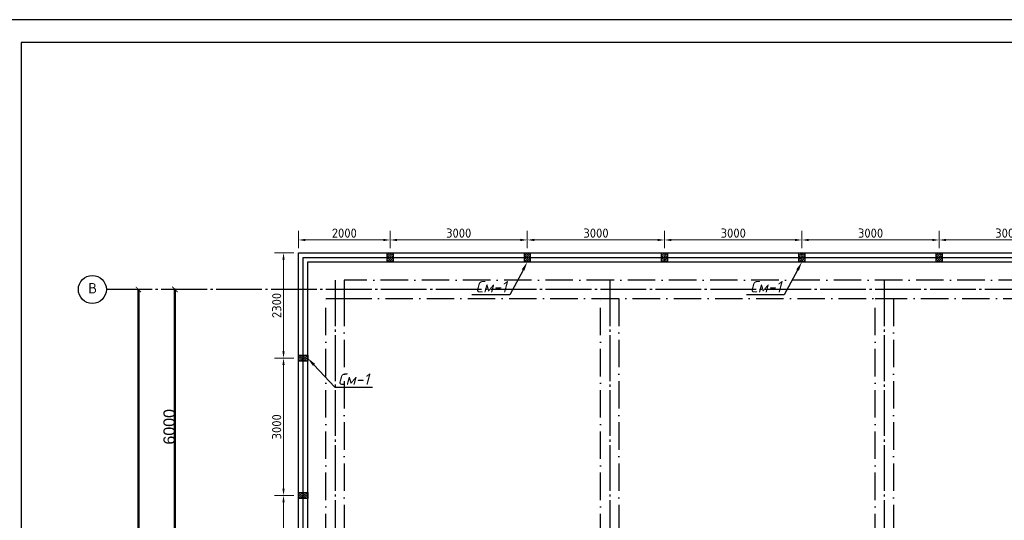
# Model space of a CAD drawing. Header units: millimetres. Extents: x -33345 to 4712671, y -3392 to 121473.
# Tile 980 of 1056: x 3795355 to 3816871, y 75569 to 86501. Entities that reach past the tile are written whole.
import ezdxf
from ezdxf import colors
from ezdxf.entities.mleader import LeaderData, LeaderLine
from ezdxf.math import Vec2, Vec3

# ---------------------------------------------------------------- set-up
doc = ezdxf.new("R2010")
doc.units = ezdxf.units.MM
for name, pattern in [('ACAD_ISO10W100', [18, 12, -3, 0, -3]), ('CENTER2', [28.575, 19.05, -3.175, 3.175, -3.175]), ('ГОСТ 2.303 5', [24, 20, -1.5, 1, -1.5])]:
    doc.linetypes.add(name, pattern=pattern)
doc.layers.add('0.25', color=7, linetype='Continuous', lineweight=25)
for name, color, linetype in [('00-Axes', 1, 'CENTER2'), ('kcd_tx', 7, 'Continuous'), ('Цоколь', 7, 'Continuous')]:
    doc.layers.add(name, color=color, linetype=linetype)
doc.styles.add('ISOCPEUR', font='isocpeui.ttf', dxfattribs={"height": 300})
doc.styles.add('ISOCPEUR_1.00', font='isocpeui.ttf')
doc.styles.get("Standard").update_dxf_attribs({"font": 'arial.ttf'})
doc.styles.add('Размерный_200', font='isocpeur.TTF', dxfattribs={"height": 200})
doc.dimstyles.new('200_стрелка', dxfattribs={"dimtxt": 200, "dimasz": 150, "dimexe": 200, "dimexo": 100, "dimgap": 50, "dimtad": 1, "dimdec": 0, "dimtxsty": 'Размерный_200', "dimcen": 250, "dimdle": 200, "dimclrd": 7, "dimclre": 7, "dimclrt": 7, "dimadec": 0, "dimazin": 0, "dimtfac": 1, "dimtdec": 0, "dimtmove": 1, "dimatfit": 3, "dimldrblk": 'DOTSMALL', "dimfxl": 200, "dimlwd": 5, "dimlwe": 5, "dimarcsym": 0})
doc.dimstyles.new('ISO-25$0', dxfattribs={"dimtxt": 300, "dimasz": 200, "dimexe": 100, "dimexo": 300, "dimgap": 50, "dimtad": 1, "dimdec": 0, "dimtxsty": 'Standard', "dimblk": 'OBLIQUE', "dimcen": 250, "dimadec": 0, "dimazin": 0, "dimtfac": 1, "dimtdec": 0, "dimtmove": 0, "dimatfit": 3, "dimldrblk": 'OBLIQUE', "dimfxl": 1.25, "dimarcsym": 0})

# ---------------------------------------------------------------- blocks, each defined once
blk = doc.blocks.new('*U282')
at = {"layer": '0.25', "color": 5, "linetype": 'Continuous', "lineweight": 25, "ltscale": 100}
blk.add_lwpolyline([(-72619, 0), (0, 0), (0, 42000), (-72619, 42000), (-72619, 0)], dxfattribs=at)
at = {"layer": '0.25', "color": 7, "linetype": 'Continuous', "lineweight": 30, "ltscale": 100}
blk.add_lwpolyline([(-70619, 500), (-500, 500), (-500, 41500), (-70619, 41500), (-70619, 500)], dxfattribs=at)
blk = doc.blocks.new('_ArchTick')
at = {"color": 0, "linetype": 'ByBlock', "const_width": 0.15}
blk.add_lwpolyline([(-0.5, -0.5), (0.5, 0.5)], dxfattribs=at)
blk = doc.blocks.new('*D19')
at = {"color": 0, "lineweight": -2, "transparency": 16777216}
for p, q in [((1025947, -1547452), (1025948, -1547452)), ((1025947, -1553452), (1025947, -1547452)), ((1025947, -1553452), (1025948, -1553452))]:
    blk.add_line(p, q, dxfattribs=at)
at = {"layer": 'Defpoints', "color": 0, "lineweight": 50, "transparency": 16777216}
for p in [(1025947, -1547452), (1025947, -1547452), (1025947, -1553452)]:
    blk.add_point(p, dxfattribs=at)
at = {"color": 0, "lineweight": -2, "transparency": 16777216, "xscale": 120, "yscale": 120, "zscale": 120}
for p, rotation in [((1025947, -1547452), 90), ((1025947, -1553452), 270)]:
    blk.add_blockref('_ArchTick', p, dxfattribs=dict(at, rotation=rotation))
at = {"color": 0, "lineweight": 0, "transparency": 16777216, "insert": (1025821, -1550452), "char_height": 250, "attachment_point": 5, "rotation": 90}
blk.add_mtext('6000', dxfattribs=at)
blk = doc.blocks.new('_Oblique')
at = {"color": 0, "linetype": 'ByBlock', "lineweight": -2}
blk.add_line((-0.5, -0.5), (0.5, 0.5), dxfattribs=at)
blk = doc.blocks.new('*D46')
at = {"color": 0, "lineweight": -2, "transparency": 16777216}
for p, q in [((-40940, 13760), (-40940, 1760)), ((-40939, 13760), (-40939, 13760)), ((-40939, 1760), (-40939, 1760))]:
    blk.add_line(p, q, dxfattribs=at)
at = {"layer": 'Defpoints', "color": 0, "lineweight": 0, "transparency": 16777216}
for p in [(-40940, 13760), (-40940, 1760), (-40940, 1760)]:
    blk.add_point(p, dxfattribs=at)
at = {"color": 0, "lineweight": -2, "transparency": 16777216, "xscale": 120, "yscale": 120, "zscale": 120}
for p, rotation in [((-40940, 13760), 90), ((-40940, 1760), 270)]:
    blk.add_blockref('_ArchTick', p, dxfattribs=dict(at, rotation=rotation))
at = {"color": 0, "lineweight": 0, "transparency": 16777216, "insert": (-41066, 7760), "char_height": 250, "attachment_point": 5, "rotation": 90}
blk.add_mtext('12000', dxfattribs=at)
blk = doc.blocks.new('*D3610')
at = {"layer": 'Defpoints', "color": 0, "transparency": 16777216}
for p in [(3803448, 81691), (3801448, 81410, 0), (3803448, 81410, 0)]:
    blk.add_point(p, dxfattribs=at)
at = {"layer": 'kcd_tx', "color": 7, "linetype": 'Continuous', "lineweight": 5, "transparency": 16777216}
for p, q in [((3801448, 81510), (3801448, 81891)), ((3803448, 81510), (3803448, 81891)), ((3801598, 81691), (3803298, 81691))]:
    blk.add_line(p, q, dxfattribs=at)
at = {"layer": 'kcd_tx', "color": 7, "transparency": 16777216}
for points in [[(3801598, 81716), (3801598, 81666), (3801448, 81691)], [(3803298, 81716), (3803298, 81666), (3803448, 81691)]]:
    blk.add_solid(points, dxfattribs=at)
at = {"layer": 'kcd_tx', "color": 7, "lineweight": 30, "transparency": 16777216, "insert": (3802448, 81841), "char_height": 200, "attachment_point": 5, "style": 'Размерный_200'}
blk.add_mtext('2000', dxfattribs=at)
blk = doc.blocks.new('_DotSmall')
at = {"color": 0, "linetype": 'ByBlock', "const_width": 0.5}
blk.add_lwpolyline([(-0.0625, 0, 1), (0.0625, 0, 1)], format="xyb", close=True, dxfattribs=at)
blk = doc.blocks.new('*D3611')
at = {"layer": 'Defpoints', "color": 0, "transparency": 16777216}
for p in [(3806448, 81691), (3803448, 81410, 0), (3806448, 81410, 0)]:
    blk.add_point(p, dxfattribs=at)
at = {"layer": 'kcd_tx', "color": 7, "linetype": 'Continuous', "lineweight": 5, "transparency": 16777216}
for p, q in [((3803448, 81510), (3803448, 81891)), ((3806448, 81510), (3806448, 81891)), ((3803598, 81691), (3806298, 81691))]:
    blk.add_line(p, q, dxfattribs=at)
at = {"layer": 'kcd_tx', "color": 7, "transparency": 16777216}
for points in [[(3803598, 81716), (3803598, 81666), (3803448, 81691)], [(3806298, 81716), (3806298, 81666), (3806448, 81691)]]:
    blk.add_solid(points, dxfattribs=at)
at = {"layer": 'kcd_tx', "color": 7, "lineweight": 30, "transparency": 16777216, "insert": (3804948, 81841), "char_height": 200, "attachment_point": 5, "style": 'Размерный_200'}
blk.add_mtext('3000', dxfattribs=at)
blk = doc.blocks.new('*D3612')
at = {"layer": 'Defpoints', "color": 0, "transparency": 16777216}
for p in [(3809448, 81691), (3806448, 81410, 0), (3809448, 81410, 0)]:
    blk.add_point(p, dxfattribs=at)
at = {"layer": 'kcd_tx', "color": 7, "linetype": 'Continuous', "lineweight": 5, "transparency": 16777216}
for p, q in [((3806448, 81510), (3806448, 81891)), ((3809448, 81510), (3809448, 81891)), ((3806598, 81691), (3809298, 81691))]:
    blk.add_line(p, q, dxfattribs=at)
at = {"layer": 'kcd_tx', "color": 7, "transparency": 16777216}
for points in [[(3806598, 81716), (3806598, 81666), (3806448, 81691)], [(3809298, 81716), (3809298, 81666), (3809448, 81691)]]:
    blk.add_solid(points, dxfattribs=at)
at = {"layer": 'kcd_tx', "color": 7, "lineweight": 30, "transparency": 16777216, "insert": (3807948, 81841), "char_height": 200, "attachment_point": 5, "style": 'Размерный_200'}
blk.add_mtext('3000', dxfattribs=at)
blk = doc.blocks.new('*D3613')
at = {"layer": 'Defpoints', "color": 0, "transparency": 16777216}
for p in [(3812448, 81691), (3809448, 81410, 0), (3812448, 81410, 0)]:
    blk.add_point(p, dxfattribs=at)
at = {"layer": 'kcd_tx', "color": 7, "linetype": 'Continuous', "lineweight": 5, "transparency": 16777216}
for p, q in [((3809448, 81510), (3809448, 81891)), ((3812448, 81510), (3812448, 81891)), ((3809598, 81691), (3812298, 81691))]:
    blk.add_line(p, q, dxfattribs=at)
at = {"layer": 'kcd_tx', "color": 7, "transparency": 16777216}
for points in [[(3809598, 81716), (3809598, 81666), (3809448, 81691)], [(3812298, 81716), (3812298, 81666), (3812448, 81691)]]:
    blk.add_solid(points, dxfattribs=at)
at = {"layer": 'kcd_tx', "color": 7, "lineweight": 30, "transparency": 16777216, "insert": (3810948, 81841), "char_height": 200, "attachment_point": 5, "style": 'Размерный_200'}
blk.add_mtext('3000', dxfattribs=at)
blk = doc.blocks.new('*D3614')
at = {"layer": 'Defpoints', "color": 0, "transparency": 16777216}
for p in [(3815448, 81691), (3812448, 81410, 0), (3815448, 81410, 0)]:
    blk.add_point(p, dxfattribs=at)
at = {"layer": 'kcd_tx', "color": 7, "linetype": 'Continuous', "lineweight": 5, "transparency": 16777216}
for p, q in [((3812448, 81510), (3812448, 81891)), ((3815448, 81510), (3815448, 81891)), ((3812598, 81691), (3815298, 81691))]:
    blk.add_line(p, q, dxfattribs=at)
at = {"layer": 'kcd_tx', "color": 7, "transparency": 16777216}
for points in [[(3812598, 81716), (3812598, 81666), (3812448, 81691)], [(3815298, 81716), (3815298, 81666), (3815448, 81691)]]:
    blk.add_solid(points, dxfattribs=at)
at = {"layer": 'kcd_tx', "color": 7, "lineweight": 30, "transparency": 16777216, "insert": (3813948, 81841), "char_height": 200, "attachment_point": 5, "style": 'Размерный_200'}
blk.add_mtext('3000', dxfattribs=at)
blk = doc.blocks.new('*D3615')
at = {"layer": 'Defpoints', "color": 0, "transparency": 16777216}
for p in [(3818448, 81691), (3815448, 81410, 0), (3818448, 81410, 0)]:
    blk.add_point(p, dxfattribs=at)
at = {"layer": 'kcd_tx', "color": 7, "linetype": 'Continuous', "lineweight": 5, "transparency": 16777216}
for p, q in [((3815448, 81510), (3815448, 81891)), ((3818448, 81510), (3818448, 81891)), ((3815598, 81691), (3818298, 81691))]:
    blk.add_line(p, q, dxfattribs=at)
at = {"layer": 'kcd_tx', "color": 7, "transparency": 16777216}
for points in [[(3815598, 81716), (3815598, 81666), (3815448, 81691)], [(3818298, 81716), (3818298, 81666), (3818448, 81691)]]:
    blk.add_solid(points, dxfattribs=at)
at = {"layer": 'kcd_tx', "color": 7, "lineweight": 30, "transparency": 16777216, "insert": (3816948, 81841), "char_height": 200, "attachment_point": 5, "style": 'Размерный_200'}
blk.add_mtext('3000', dxfattribs=at)
blk = doc.blocks.new('*D3605')
at = {"layer": 'Defpoints', "color": 0, "transparency": 16777216}
for p in [(3801120, 76110), (3801448, 76110), (3801448, 73110)]:
    blk.add_point(p, dxfattribs=at)
at = {"layer": 'kcd_tx', "color": 7, "linetype": 'Continuous', "lineweight": 5, "transparency": 16777216}
for p, q in [((3801348, 76110), (3800920, 76110)), ((3801120, 73260), (3801120, 75960)), ((3801348, 73110), (3800920, 73110))]:
    blk.add_line(p, q, dxfattribs=at)
at = {"layer": 'kcd_tx', "color": 7, "transparency": 16777216}
for points in [[(3801095, 75960), (3801145, 75960), (3801120, 76110)], [(3801095, 73260), (3801145, 73260), (3801120, 73110)]]:
    blk.add_solid(points, dxfattribs=at)
at = {"layer": 'kcd_tx', "color": 7, "lineweight": 30, "transparency": 16777216, "insert": (3800970, 74610), "char_height": 200, "attachment_point": 5, "rotation": 90, "style": 'Размерный_200'}
blk.add_mtext('3000', dxfattribs=at)
blk = doc.blocks.new('*D3606')
at = {"layer": 'Defpoints', "color": 0, "transparency": 16777216}
for p in [(3801120, 79110), (3801448, 79110), (3801448, 76110)]:
    blk.add_point(p, dxfattribs=at)
at = {"layer": 'kcd_tx', "color": 7, "linetype": 'Continuous', "lineweight": 5, "transparency": 16777216}
for p, q in [((3801348, 79110), (3800920, 79110)), ((3801120, 76260), (3801120, 78960)), ((3801348, 76110), (3800920, 76110))]:
    blk.add_line(p, q, dxfattribs=at)
at = {"layer": 'kcd_tx', "color": 7, "transparency": 16777216}
for points in [[(3801095, 78960), (3801145, 78960), (3801120, 79110)], [(3801095, 76260), (3801145, 76260), (3801120, 76110)]]:
    blk.add_solid(points, dxfattribs=at)
at = {"layer": 'kcd_tx', "color": 7, "lineweight": 30, "transparency": 16777216, "insert": (3800970, 77610), "char_height": 200, "attachment_point": 5, "rotation": 90, "style": 'Размерный_200'}
blk.add_mtext('3000', dxfattribs=at)
blk = doc.blocks.new('*D3607')
at = {"layer": 'Defpoints', "color": 0, "transparency": 16777216}
for p in [(3801120, 81410), (3801448, 81410, 0), (3801448, 79110)]:
    blk.add_point(p, dxfattribs=at)
at = {"layer": 'kcd_tx', "color": 7, "linetype": 'Continuous', "lineweight": 5, "transparency": 16777216}
for p, q in [((3801348, 81410), (3800920, 81410)), ((3801120, 79260), (3801120, 81260)), ((3801348, 79110), (3800920, 79110))]:
    blk.add_line(p, q, dxfattribs=at)
at = {"layer": 'kcd_tx', "color": 7, "transparency": 16777216}
for points in [[(3801095, 81260), (3801145, 81260), (3801120, 81410)], [(3801095, 79260), (3801145, 79260), (3801120, 79110)]]:
    blk.add_solid(points, dxfattribs=at)
at = {"layer": 'kcd_tx', "color": 7, "lineweight": 30, "transparency": 16777216, "insert": (3800970, 80260), "char_height": 200, "attachment_point": 5, "rotation": 90, "style": 'Размерный_200'}
blk.add_mtext('2300', dxfattribs=at)
blk = doc.blocks.new('fgfgfgfgggffrw')
at = {"layer": '00-Axes', "color": 251, "linetype": 'ГОСТ 2.303 5', "ltscale": 50, "true_color": 0x636466}
for points in [[(-36640, 13960), (-36640, -1440)], [(-30640, 13960), (-30640, -1440)], [(-24640, 13960), (-24640, -1440)], [(22960, 13760), (-41640, 13760)]]:
    blk.add_lwpolyline(points, dxfattribs=at)
at = {"layer": '00-Axes', "color": 219, "linetype": 'ByBlock', "ltscale": 100, "true_color": 0x642165}
blk.add_circle((-41946, 13760), 306, dxfattribs=at)
at = {"layer": '00-Axes', "color": 219, "linetype": 'ByBlock', "ltscale": 100, "true_color": 0x642165, "insert": (-42327.1, 13899.8), "char_height": 226.059, "attachment_point": 1, "style": 'ISOCPEUR_1.00'}
blk.add_mtext_dynamic_manual_height_columns('\\pxqc;{\\fISOCPEUR|b0|i0|c204|p34;В}', width=772.479, gutter_width=706.4, heights=[0], dxfattribs=at)
at = {"color": 18, "lineweight": 0, "true_color": 0x000000}
dim = blk.add_linear_dim(base=(-40940, 1760), p1=(-40940, 13760), p2=(-40940, 1760), angle=90, dimstyle='ISO-25$0', dxfattribs=at)
dim.commit()
dim.dimension.update_dxf_attribs({"geometry": '*D46', "text_midpoint": (-41065.6, 7760)})
dim = blk.add_linear_dim(base=(-40140, 13760), p1=(-40140, 7760), p2=(-40140, 13760), angle=90, dimstyle='ISO-25$0', dxfattribs=at)
dim.commit()
dim.dimension.update_dxf_attribs({"geometry": '*D19', "text_midpoint": (-40265.6, 10760), "insert": (-1066086.8, 1561212.4)})

msp = doc.modelspace()

# ---------------------------------------------------------------- hatches: boundary and pattern name
at = {"layer": 'Цоколь', "lineweight": 0}
h = msp.add_hatch(dxfattribs=at)
h.set_pattern_fill('ANSI36', color=256, scale=10)
h.set_pattern_definition([(45, (-52557.93, -1455798.857), (16.83798023, 61.73926083), [79.375, -15.875, 0, -15.875])])
h.paths.add_polyline_path([(3803383.176, 81410.219), (3803513.176, 81410.219), (3803513.176, 81210.219), (3803383.176, 81210.219)])
h = msp.add_hatch(dxfattribs=at)
h.set_pattern_fill('ANSI36', color=256, scale=10)
h.set_pattern_definition([(45, (-49557.91, -1455798.857), (16.83798023, 61.73926083), [79.375, -15.875, 0, -15.875])])
h.paths.add_polyline_path([(3806383.195, 81410.219), (3806513.195, 81410.219), (3806513.195, 81210.219), (3806383.195, 81210.219)])
h = msp.add_hatch(dxfattribs=at)
h.set_pattern_fill('ANSI36', color=256, scale=10)
h.set_pattern_definition([(45, (-46557.89, -1455798.857), (16.83798023, 61.73926083), [79.375, -15.875, 0, -15.875])])
h.paths.add_polyline_path([(3809383.214, 81410.219), (3809513.214, 81410.219), (3809513.214, 81210.219), (3809383.214, 81210.219)])
h = msp.add_hatch(dxfattribs=at)
h.set_pattern_fill('ANSI36', color=256, scale=10)
h.set_pattern_definition([(45, (-43557.873, -1455798.857), (16.83798023, 61.73926083), [79.375, -15.875, 0, -15.875])])
h.paths.add_polyline_path([(3812383.232, 81410.219), (3812513.232, 81410.219), (3812513.232, 81210.219), (3812383.232, 81210.219)])
h = msp.add_hatch(dxfattribs=at)
h.set_pattern_fill('ANSI36', color=256, scale=10)
h.set_pattern_definition([(45, (-40557.854, -1455798.857), (16.83798023, 61.73926083), [79.375, -15.875, 0, -15.875])])
h.paths.add_polyline_path([(3815383.251, 81410.219), (3815513.251, 81410.219), (3815513.251, 81210.219), (3815383.251, 81210.219)])
h = msp.add_hatch(dxfattribs=at)
h.set_pattern_fill('ANSI36', color=256, scale=10, angle=-90)
h.set_pattern_definition([(315, (2264439.082, 3935116.324), (61.73926083, -16.83798023), [79.375, -15.875, 0, -15.875])])
h.paths.add_polyline_path([(3801648.157, 79175.219), (3801648.157, 79045.219), (3801448.157, 79045.219), (3801448.157, 79175.219)])
h = msp.add_hatch(dxfattribs=at)
h.set_pattern_fill('ANSI36', color=256, scale=10, angle=-90)
h.set_pattern_definition([(315, (2264439.082, 3932116.324), (61.73926083, -16.83798023), [79.375, -15.875, 0, -15.875])])
h.paths.add_polyline_path([(3801648.157, 76175.219), (3801648.157, 76045.219), (3801448.157, 76045.219), (3801448.157, 76175.219)])

# ---------------------------------------------------------------- linework, layer by layer
at = {"color": 177, "lineweight": 30, "true_color": 0x293189, "elevation": -0.004}
for points in [[(3801448.157, 81410.219), (3862448.157, 81410.219), (3862448.157, 67810.219), (3801448.157, 67810.219)], [(3801648.157, 81210.219), (3862248.157, 81210.219), (3862248.157, 68010.219), (3801648.157, 68010.219)]]:
    msp.add_lwpolyline(points, close=True, dxfattribs=at)
at = {"color": 219, "lineweight": 30, "true_color": 0x642165}
for points, elevation in [([(3803383.176, 81410.219), (3803513.176, 81410.219), (3803513.176, 81210.219), (3803383.176, 81210.219)], -0.004), ([(3806383.195, 81410.219), (3806513.195, 81410.219), (3806513.195, 81210.219), (3806383.195, 81210.219)], -0.004), ([(3809383.214, 81410.219), (3809513.214, 81410.219), (3809513.214, 81210.219), (3809383.214, 81210.219)], -0.008), ([(3812383.232, 81410.219), (3812513.232, 81410.219), (3812513.232, 81210.219), (3812383.232, 81210.219)], -0.013), ([(3815383.251, 81410.219), (3815513.251, 81410.219), (3815513.251, 81210.219), (3815383.251, 81210.219)], -0.017)]:
    msp.add_lwpolyline(points, close=True, dxfattribs=dict(at, elevation=elevation))
at = {"color": 6, "lineweight": 30, "elevation": -0.004}
msp.add_lwpolyline([(3801548.157, 81310.219), (3862348.157, 81310.219), (3862348.157, 67910.219), (3801548.157, 67910.219)], close=True, dxfattribs=at)
at = {"color": 177, "linetype": 'ACAD_ISO10W100', "ltscale": 50, "true_color": 0x293189, "elevation": -0.004}
for points in [[(3802448.157, 80410.219), (3861448.157, 80410.219), (3861448.157, 80810.219), (3802448.157, 80810.219)], [(3802448.157, 68810.219), (3802048.157, 68810.219), (3802048.157, 80410.219), (3802448.157, 80410.219)], [(3808448.157, 68810.219), (3808048.157, 68810.219), (3808048.157, 80410.219), (3808448.157, 80410.219)], [(3814448.157, 68810.219), (3814048.157, 68810.219), (3814048.157, 80410.219), (3814448.157, 80410.219)]]:
    msp.add_lwpolyline(points, close=True, dxfattribs=at)
at = {"color": 219, "lineweight": 30, "true_color": 0x642165}
for points in [[(3801648.157, 79175.219), (3801648.157, 79045.219), (3801448.157, 79045.219), (3801448.157, 79175.219)], [(3801648.157, 76175.219), (3801648.157, 76045.219), (3801448.157, 76045.219), (3801448.157, 76175.219)]]:
    msp.add_lwpolyline(points, close=True, dxfattribs=at)

# ---------------------------------------------------------------- block references
at = {"color": 244, "lineweight": 50, "true_color": 0x991b1e}
msp.add_blockref('fgfgfgfgggffrw', (3838888.157, 66850.219, -0.004), dxfattribs=at)
at = {"layer": '0.25', "ltscale": 100, "transparency": 33554687}
msp.add_blockref('*U282', (3866006.128, 44501.326), dxfattribs=at)

# ---------------------------------------------------------------- dimensions: what is measured, and where the dimension line sits
at = {"layer": 'kcd_tx', "color": 6, "lineweight": 30}
for base, p1, p2, picture, middle in [((3803448.176, 81691.212), (3801448.157, 81410.219, -0.004), (3803448.176, 81410.219, -0.004), '*D3610', (3802448.167, 81841.212)), ((3806448.195, 81691.212), (3803448.176, 81410.219, -0.004), (3806448.195, 81410.219, -0.004), '*D3611', (3804948.185, 81841.212)), ((3809448.214, 81691.212), (3806448.195, 81410.219, -0.004), (3809448.214, 81410.219, -0.008), '*D3612', (3807948.204, 81841.212)), ((3812448.232, 81691.212), (3809448.214, 81410.219, -0.008), (3812448.232, 81410.219, -0.013), '*D3613', (3810948.223, 81841.212)), ((3815448.251, 81691.212), (3812448.232, 81410.219, -0.013), (3815448.251, 81410.219, -0.017), '*D3614', (3813948.242, 81841.212)), ((3818448.27, 81691.212), (3815448.251, 81410.219, -0.017), (3818448.27, 81410.219, -0.021), '*D3615', (3816948.26, 81841.212))]:
    dim = msp.add_linear_dim(base=base, p1=p1, p2=p2, dimstyle='200_стрелка', dxfattribs=at)
    dim.commit()
    dim.dimension.update_dxf_attribs({"geometry": picture, "text_midpoint": middle})
for base, p1, p2, picture, middle in [((3801120.348, 81410.219), (3801448.157, 79110.219), (3801448.157, 81410.219, -0.004), '*D3607', (3800970.348, 80260.219)), ((3801120.348, 79110.219), (3801448.157, 76110.219), (3801448.157, 79110.219), '*D3606', (3800970.348, 77610.219)), ((3801120.348, 76110.219), (3801448.157, 73110.219), (3801448.157, 76110.219), '*D3605', (3800970.348, 74610.219))]:
    dim = msp.add_linear_dim(base=base, p1=p1, p2=p2, angle=90, dimstyle='200_стрелка', dxfattribs=at)
    dim.commit()
    dim.dimension.update_dxf_attribs({"geometry": picture, "text_midpoint": middle})

# ---------------------------------------------------------------- leaders
at = {"ltscale": 1000, "transparency": 33554687}
ml = msp.add_multileader_mtext('Standard', dxfattribs=at)
ml.set_content('См-1', color=256, style='ISOCPEUR')
ml.set_leader_properties(color=256)
ml.build(insert=Vec2(0, 0))
ml.multileader.update_dxf_attribs({"text_left_attachment_type": 6, "text_right_attachment_type": 6, "dogleg_length": 1, "arrow_head_size": 200})
ctx = ml.context
ctx.base_point, ctx.char_height, ctx.arrow_head_size, ctx.landing_gap_size, ctx.plane_origin = Vec3(3805250.901, 80493.791, -0.004), 250, 200, 50, Vec3(3806953.995, 84979.452, -0.004)
ctx.left_attachment, ctx.right_attachment, ctx.text_align_type = 6, 6, 1
notes = []
notes.append((ctx, [(1, (1, 1, 0), (3806063.643, 80493.791, -0.004), (-1, 0), 1, [(0, [(3806448.195, 81210.219, -0.004)], 0, [])])]))
ctx.mtext.insert, ctx.mtext.alignment, ctx.mtext.flow_direction = Vec3(3805656.772, 80793.791, -0.004), 2, 5
ml = msp.add_multileader_mtext('Standard', dxfattribs=at)
ml.set_content('См-1', color=256, style='ISOCPEUR')
ml.set_leader_properties(color=256)
ml.build(insert=Vec2(0, 0))
ml.multileader.update_dxf_attribs({"text_left_attachment_type": 6, "text_right_attachment_type": 6, "dogleg_length": 1, "arrow_head_size": 200})
ctx = ml.context
ctx.base_point, ctx.char_height, ctx.arrow_head_size, ctx.landing_gap_size, ctx.plane_origin = Vec3(3811250.938, 80493.791, -0.013), 250, 200, 50, Vec3(3812954.032, 84979.452, -0.013)
ctx.left_attachment, ctx.right_attachment, ctx.text_align_type = 6, 6, 1
notes.append((ctx, [(1, (1, 1, 0), (3812063.681, 80493.791, -0.013), (-1, 0), 1, [(0, [(3812448.232, 81210.219, -0.013)], 0, [])])]))
ctx.mtext.insert, ctx.mtext.alignment, ctx.mtext.flow_direction = Vec3(3811656.809, 80793.791, -0.013), 2, 5
ml = msp.add_multileader_mtext('Standard', dxfattribs=at)
ml.set_content('См-1', color=256, style='ISOCPEUR')
ml.set_leader_properties(color=256)
ml.build(insert=Vec2(0, 0))
ml.multileader.update_dxf_attribs({"text_left_attachment_type": 6, "text_right_attachment_type": 6, "dogleg_length": 1, "arrow_head_size": 200})
ctx = ml.context
ctx.base_point, ctx.char_height, ctx.arrow_head_size, ctx.landing_gap_size, ctx.plane_origin = Vec3(3802243.624, 78476.292), 250, 200, 50, Vec3(3802153.957, 82879.452)
ctx.left_attachment, ctx.right_attachment, ctx.text_align_type = 6, 6, 1
notes.append((ctx, [(0, (1, 1, 0), (3802242.624, 78476.292), (1, 0), 1, [(0, [(3801648.157, 79110.219)], 0, [])])]))
ctx.mtext.insert, ctx.mtext.alignment, ctx.mtext.flow_direction = Vec3(3802649.495, 78776.292), 2, 5
for ctx, leaders in notes:
    for number, flags, end, landing, length, lines in leaders:
        leader = LeaderData()
        leader.index, (leader.has_last_leader_line, leader.has_dogleg_vector, leader.attachment_direction) = number, flags
        leader.last_leader_point, leader.dogleg_vector, leader.dogleg_length = Vec3(end), Vec3(landing), length
        for number, points, colour, breaks in lines:
            line = LeaderLine()
            line.index, line.vertices, line.color, line.breaks = number, Vec3.list(points), colors.encode_raw_color(colour), breaks
            leader.lines.append(line)
        ctx.leaders.append(leader)

doc.saveas('drawing.dxf')
